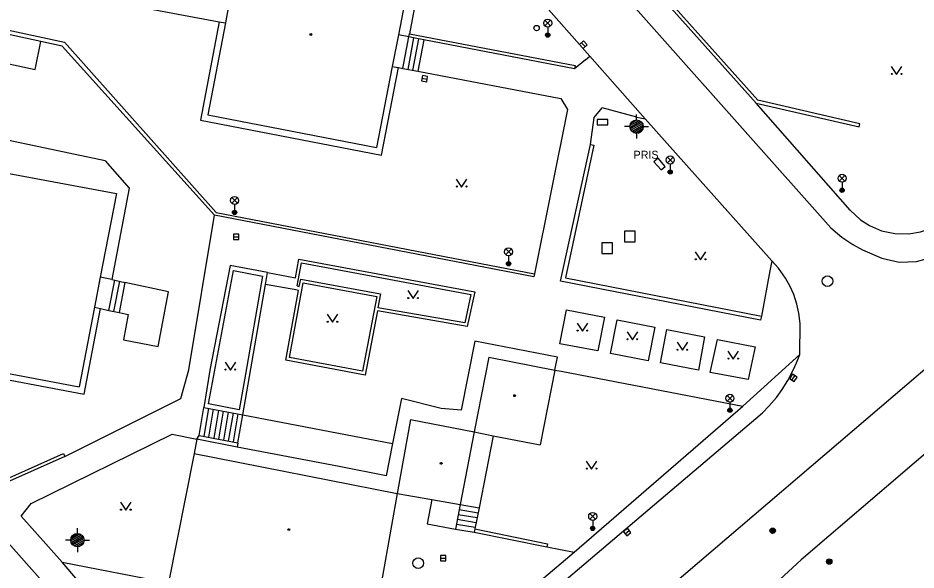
# Model space of a CAD drawing. Extents: x -598233 to -596890, y -1157848 to -1156431.
# Drawn here: x -597067.8 to -596983.7, y -1157635.8 to -1157584.1 of the extents above; entities that cross this region are included whole.
import ezdxf

# ---------------------------------------------------------------- set-up
doc = ezdxf.new("R2010")
doc.units = 0
for name, color, linetype in [('Level 10', 7, 'Continuous'), ('Level 11', 7, 'Continuous'), ('Level 24', 7, 'Continuous'), ('Level 25', 7, 'Continuous'), ('Level 26', 7, 'Continuous'), ('Level 27', 7, 'Continuous'), ('Level 28', 7, 'Continuous'), ('Level 33', 7, 'Continuous'), ('Level 35', 7, 'Continuous'), ('Level 36', 7, 'Continuous'), ('Level 39', 7, 'Continuous'), ('Level 41', 7, 'Continuous'), ('Level 5', 7, 'Continuous'), ('Level 7', 7, 'Continuous')]:
    doc.layers.add(name, color=color, linetype=linetype)

msp = doc.modelspace()

# ---------------------------------------------------------------- linework, layer by layer
at = {"layer": 'Level 10'}
for points in [[(-597149.32, -1157542.42), (-597114.43, -1157581.74), (-597058.19, -1157645.1599), (-597053.96, -1157649.83)], [(-597014.2199, -1157587.71), (-597032.59, -1157566.96)], [(-597015.95, -1157576.4), (-596991.63, -1157603.78)], [(-597014.2199, -1157587.71), (-597009.04, -1157593.58)], [(-597009.04, -1157593.58), (-596997.1599, -1157606.88)], [(-596966.61, -1157603.2), (-596962.68, -1157607.7199), (-596994.43, -1157634.9), (-597004.28, -1157643.98)], [(-596991.63, -1157603.78), (-596990.6, -1157604.6599), (-596989.57, -1157605.36), (-596988.68, -1157605.86), (-596986.87, -1157606.62), (-596985.25, -1157607), (-596983.61, -1157606.94), (-596982.13, -1157606.55), (-596980.71, -1157605.94), (-596979.4099, -1157604.9699)], [(-596994.54, -1157615.64), (-596994.51, -1157612.75), (-596994.63, -1157611.78), (-596994.82, -1157610.93), (-596995.12, -1157610.03), (-596995.44, -1157609.3), (-596995.88, -1157608.5), (-596996.54, -1157607.57), (-596997.1599, -1157606.88)], [(-596998.03, -1157621.12), (-596997.44, -1157620.5), (-596996.74, -1157619.68), (-596996.2, -1157618.94), (-596995.67, -1157618.09), (-596995.1599, -1157617.13), (-596994.85, -1157616.44), (-596994.54, -1157615.64)], [(-597044.81, -1157654.08), (-597042.24, -1157654.04), (-597039.73, -1157653.71), (-597036.2, -1157652.12), (-597032.81, -1157650.25), (-597030.26, -1157648.4699), (-596998.03, -1157621.12)]]:
    msp.add_lwpolyline(points, dxfattribs=at)
at = {"layer": 'Level 11'}
for points in [[(-597029.6, -1157577.55), (-597031.12, -1157585.61)], [(-597066.37, -1157579.75), (-597066.64, -1157581.1599), (-597048.94, -1157584.48)], [(-597048.94, -1157584.48), (-597050.7, -1157593.69), (-597033.7199, -1157596.98), (-597032.13, -1157588.78)], [(-597048.94, -1157584.48), (-597048.35, -1157584.59)], [(-597082.4, -1157585.45), (-597066.18, -1157588.9699), (-597065.63, -1157586.34)], [(-597031.18, -1157585.9), (-597032.15, -1157585.7199)], [(-597031.74, -1157588.86), (-597031.18, -1157585.9)], [(-597030.7199, -1157585.99), (-597031.27, -1157588.95)], [(-597030.8, -1157589.04), (-597030.24, -1157586.08)], [(-597029.77, -1157586.17), (-597030.33, -1157589.12)], [(-597014.62, -1157588.06), (-597014.2199, -1157587.71)], [(-597014.62, -1157588.06), (-597015.64, -1157588.89)], [(-597032.7199, -1157588.67), (-597032.13, -1157588.78)], [(-597032.13, -1157588.78), (-597031.74, -1157588.86)], [(-597031.74, -1157588.86), (-597030.33, -1157589.12)], [(-597030.33, -1157589.12), (-597016.94, -1157591.6599)], [(-597016.94, -1157591.6599), (-597016.3, -1157592.69), (-597019.39, -1157608.09)], [(-597014.1599, -1157595.99), (-597013.8, -1157593.44), (-597013.07, -1157592.56)], [(-597009.8, -1157593.42), (-597013.07, -1157592.56)], [(-596989.84, -1157602.14), (-596998.63, -1157592.11)], [(-597059.62, -1157597.51), (-597081.69, -1157592.85), (-597089.11, -1157601.55)], [(-597009.8, -1157593.42), (-597009.04, -1157593.58)], [(-597059.62, -1157597.51), (-597057.36, -1157600.06), (-597059, -1157608.64)], [(-597063.38, -1157625.21), (-597052.54, -1157619.77), (-597051.78, -1157617.1), (-597049.38, -1157602.61)], [(-596989.84, -1157602.14), (-596988.86, -1157603.05), (-596988.02, -1157603.58), (-596986.9, -1157604.08), (-596985.6599, -1157604.33), (-596984.34, -1157604.35), (-596983.23, -1157604.1599), (-596982.11, -1157603.79), (-596981.08, -1157603.1599)], [(-596966.61, -1157603.2), (-597025.7, -1157653.65)], [(-596997.1599, -1157606.88), (-596997.34, -1157607.81)], [(-596997.34, -1157607.81), (-596998.14, -1157612.06)], [(-597076.92, -1157608.07), (-597078.45, -1157616.2), (-597061.57, -1157619.37), (-597060.04, -1157611.36)], [(-597059, -1157608.64), (-597060.08, -1157608.4)], [(-597059.26, -1157611.53), (-597058.7199, -1157608.7)], [(-597059, -1157608.64), (-597058.7199, -1157608.7)], [(-597058.7199, -1157608.7), (-597057.78, -1157608.9)], [(-597058.79, -1157611.63), (-597058.25, -1157608.8)], [(-597058.32, -1157611.73), (-597057.45, -1157611.92), (-597057.9099, -1157614.27), (-597054.6599, -1157614.92), (-597053.68, -1157609.8), (-597057.78, -1157608.9)], [(-597057.78, -1157608.9), (-597058.32, -1157611.73)], [(-597060.62, -1157611.23), (-597060.04, -1157611.36)], [(-597060.04, -1157611.36), (-597059.26, -1157611.53)], [(-597059.26, -1157611.53), (-597058.32, -1157611.73)], [(-597016.4099, -1157611.4699), (-597012.85, -1157612.17), (-597013.48, -1157615.31), (-597017.03, -1157614.64), (-597016.4099, -1157611.4699)], [(-597011.6599, -1157612.4), (-597008.12, -1157613.1), (-597008.75, -1157616.25), (-597012.28, -1157615.55), (-597011.6599, -1157612.4)], [(-597007.01, -1157613.32), (-597003.48, -1157614.01), (-597004.04, -1157617.12), (-597007.6, -1157616.44), (-597007.01, -1157613.32)], [(-597017.49, -1157617.11), (-597017.26, -1157615.92), (-597025, -1157614.4099), (-597026.26, -1157620.86), (-597028.13, -1157620.71)], [(-597002.26, -1157614.25), (-596998.73, -1157614.94), (-596999.4, -1157618), (-597002.93, -1157617.33), (-597002.26, -1157614.25)], [(-596999.88, -1157620.49), (-596994.54, -1157615.64)], [(-597017.49, -1157617.11), (-597016.9, -1157617.23), (-596999.88, -1157620.49)], [(-597028.13, -1157620.71), (-597031.86, -1157619.77), (-597032.69, -1157623.99)], [(-597015.67, -1157634.18), (-596999.88, -1157620.49)], [(-597050.82, -1157623.23), (-597050.38, -1157620.61)], [(-597049.93, -1157620.7), (-597050.36, -1157623.32)], [(-597049.9099, -1157623.4), (-597049.4699, -1157620.78)], [(-597049.01, -1157620.87), (-597049.45, -1157623.49)], [(-597048.55, -1157620.96), (-597049, -1157623.58)], [(-597048.1, -1157621.05), (-597048.54, -1157623.67)], [(-597047.64, -1157621.14), (-597048.09, -1157623.76)], [(-597047.18, -1157621.2199), (-597047.63, -1157623.84)], [(-597047.18, -1157623.93), (-597046.7199, -1157621.31)], [(-597046.7199, -1157621.31), (-597032.69, -1157623.99)], [(-597067.48, -1157630.81), (-597066.55, -1157629.6), (-597053.33, -1157623.11), (-597051.03, -1157623.59)], [(-597051.03, -1157623.59), (-597051.29, -1157624.92)], [(-597023.27, -1157623.26), (-597024.59, -1157630.02)], [(-597037.7, -1157626.15), (-597047.24, -1157624.32)], [(-597032.69, -1157623.99), (-597033.28, -1157627.02), (-597037.7, -1157626.15)], [(-597029.02, -1157629.24), (-597026.37, -1157629.71)], [(-597026.37, -1157629.71), (-597024.59, -1157630.02)], [(-597026.55, -1157630.63), (-597024.78, -1157630.93)], [(-597026.46, -1157630.17), (-597024.69, -1157630.48)], [(-597024.59, -1157630.02), (-597024.98, -1157631.99)], [(-597063.65, -1157635.1), (-597067.48, -1157630.81)], [(-597026.63, -1157631.09), (-597024.86, -1157631.38)], [(-597026.81, -1157632.01), (-597025.04, -1157632.29)], [(-597026.7199, -1157631.55), (-597024.95, -1157631.83)], [(-597018.25, -1157633.68), (-597015.67, -1157634.18)], [(-597021.17, -1157638.83), (-597015.67, -1157634.18)], [(-597063.65, -1157635.1), (-597053.68, -1157637.04)], [(-597056.3, -1157643.68), (-597063.65, -1157635.1)]]:
    msp.add_lwpolyline(points, dxfattribs=at)
at = {"layer": 'Level 24'}
for points in [[(-597013.52, -1157594.13), (-597012.52, -1157594.13), (-597012.52, -1157593.63), (-597013.52, -1157593.63)], [(-597008.207, -1157597.6073), (-597007.55, -1157598.3612), (-597007.173, -1157598.0327), (-597007.83, -1157597.2788)]]:
    msp.add_lwpolyline(points, close=True, dxfattribs=at)
at = {"layer": 'Level 25'}
for centre, radius in [((-596997.09, -1157632.1599), 0.25), ((-596997.09, -1157632.1599), 0.2), ((-596997.09, -1157632.1599), 0.15), ((-596997.09, -1157632.1599), 0.1), ((-596997.09, -1157632.1599), 0.05), ((-596991.79, -1157635.05), 0.25), ((-596991.79, -1157635.05), 0.2), ((-596991.79, -1157635.05), 0.15), ((-596991.79, -1157635.05), 0.1), ((-596991.79, -1157635.05), 0.05)]:
    msp.add_circle(centre, radius, dxfattribs=at)
at = {"layer": 'Level 26'}
for points in [[(-597010.9699, -1157605.09), (-597009.9699, -1157605.09), (-597009.9699, -1157604.09), (-597010.9699, -1157604.09)], [(-597013.08, -1157606.19), (-597012.08, -1157606.19), (-597012.08, -1157605.19), (-597013.08, -1157605.19)]]:
    msp.add_lwpolyline(points, close=True, dxfattribs=at)
at = {"layer": 'Level 27'}
for p, q in [((-597014.9904, -1157586.4471), (-597014.6496, -1157586.8129)), ((-597029.9462, -1157589.7765), (-597029.4538, -1157589.8635)), ((-597047.6, -1157604.63), (-597047.1, -1157604.63)), ((-596995.2883, -1157618.0582), (-596995.0117, -1157617.6418)), ((-597010.9115, -1157632.4506), (-597010.5283, -1157632.1294)), ((-597028.21, -1157634.73), (-597027.71, -1157634.73))]:
    msp.add_line(p, q, dxfattribs=at)
for points in [[(-597015.1733, -1157586.6175), (-597014.8325, -1157586.9833), (-597014.4667, -1157586.6425), (-597014.8075, -1157586.2767)], [(-597029.9896, -1157590.0227), (-597029.4973, -1157590.1096), (-597029.4104, -1157589.6173), (-597029.9027, -1157589.5304)], [(-597047.6, -1157604.88), (-597047.1, -1157604.88), (-597047.1, -1157604.38), (-597047.6, -1157604.38)], [(-596995.0801, -1157618.1966), (-596994.8034, -1157617.7801), (-596995.2199, -1157617.5034), (-596995.4966, -1157617.9199)], [(-597010.7508, -1157632.6422), (-597010.3677, -1157632.3209), (-597010.689, -1157631.9378), (-597011.0721, -1157632.2591)], [(-597028.21, -1157634.98), (-597027.71, -1157634.98), (-597027.71, -1157634.48), (-597028.21, -1157634.48)]]:
    msp.add_lwpolyline(points, close=True, dxfattribs=at)
for centre in [(-596991.95, -1157608.79), (-597030.29, -1157635.2)]:
    msp.add_circle(centre, 0.5, dxfattribs=at)
at = {"layer": 'Level 28'}
msp.add_circle((-597019.2, -1157585.08), 0.25, dxfattribs=at)
at = {"layer": 'Level 33'}
for p, q in [((-597018.4249, -1157584.88), (-597017.8949, -1157584.35)), ((-597018.4249, -1157584.35), (-597017.8949, -1157584.88)), ((-597018.1599, -1157584.99), (-597018.1599, -1157585.74)), ((-597006.955, -1157597.7), (-597006.425, -1157597.17)), ((-597006.955, -1157597.17), (-597006.425, -1157597.7)), ((-597006.69, -1157597.81), (-597006.69, -1157598.56)), ((-596990.855, -1157599.41), (-596990.325, -1157598.88)), ((-596990.855, -1157598.88), (-596990.325, -1157599.41)), ((-596990.59, -1157599.52), (-596990.59, -1157600.27)), ((-597047.755, -1157601.49), (-597047.225, -1157600.96)), ((-597047.755, -1157600.96), (-597047.225, -1157601.49)), ((-597047.49, -1157601.6), (-597047.49, -1157602.35)), ((-597022.095, -1157606.2999), (-597021.565, -1157605.7699)), ((-597022.095, -1157605.7699), (-597021.565, -1157606.2999)), ((-597021.83, -1157606.4099), (-597021.83, -1157607.1599)), ((-597001.355, -1157620.02), (-597000.825, -1157619.49)), ((-597001.355, -1157619.49), (-597000.825, -1157620.02)), ((-597001.09, -1157620.13), (-597001.09, -1157620.88)), ((-597014.215, -1157631.09), (-597013.685, -1157630.56)), ((-597014.215, -1157630.56), (-597013.685, -1157631.09)), ((-597013.95, -1157631.2), (-597013.95, -1157631.95))]:
    msp.add_line(p, q, dxfattribs=at)
for centre, radius in [((-597018.1599, -1157584.615), 0.375), ((-597018.1599, -1157585.74), 0.2), ((-597018.1599, -1157585.74), 0.1445), ((-597018.1599, -1157585.74), 0.0876), ((-597006.69, -1157597.435), 0.375), ((-597006.69, -1157598.56), 0.2), ((-597006.69, -1157598.56), 0.1445), ((-597006.69, -1157598.56), 0.0876), ((-596990.59, -1157599.145), 0.375), ((-596990.59, -1157600.27), 0.2), ((-596990.59, -1157600.27), 0.1445), ((-596990.59, -1157600.27), 0.0876), ((-597047.49, -1157601.225), 0.375), ((-597047.49, -1157602.35), 0.2), ((-597047.49, -1157602.35), 0.1445), ((-597047.49, -1157602.35), 0.0876), ((-597021.83, -1157606.0349), 0.375), ((-597021.83, -1157607.1599), 0.2), ((-597021.83, -1157607.1599), 0.1445), ((-597021.83, -1157607.1599), 0.0876), ((-597001.09, -1157619.755), 0.375), ((-597001.09, -1157620.88), 0.2), ((-597001.09, -1157620.88), 0.1445), ((-597001.09, -1157620.88), 0.0876), ((-597013.95, -1157630.825), 0.375), ((-597013.95, -1157631.95), 0.2), ((-597013.95, -1157631.95), 0.1445), ((-597013.95, -1157631.95), 0.0876)]:
    msp.add_circle(centre, radius, dxfattribs=at)
at = {"layer": 'Level 35'}
for p, q in [((-597009.84, -1157593.675), (-597009.84, -1157593.175)), ((-597010.465, -1157594.3), (-597010.965, -1157594.3)), ((-597010.46, -1157594.377), (-597009.463, -1157593.802)), ((-597010.459, -1157594.215), (-597009.604, -1157593.722)), ((-597010.425, -1157594.519), (-597009.358, -1157593.903)), ((-597010.397, -1157594.018), (-597009.806, -1157593.677)), ((-597010.361, -1157594.644), (-597009.282, -1157594.021)), ((-597010.27, -1157594.753), (-597009.233, -1157594.154)), ((-597010.148, -1157594.844), (-597009.215, -1157594.306)), ((-597009.98, -1157594.909), (-597009.243, -1157594.483)), ((-597009.215, -1157594.3), (-597008.715, -1157594.3)), ((-597009.84, -1157594.925), (-597009.84, -1157595.425)), ((-597009.7, -1157594.909), (-597009.383, -1157594.726)), ((-597062.2199, -1157632.415), (-597062.2199, -1157631.915)), ((-597062.8449, -1157633.04), (-597063.3449, -1157633.04)), ((-597062.8399, -1157633.117), (-597061.8429, -1157632.542)), ((-597062.8389, -1157632.955), (-597061.9839, -1157632.462)), ((-597062.8049, -1157633.259), (-597061.7379, -1157632.643)), ((-597062.7769, -1157632.758), (-597062.1859, -1157632.417)), ((-597062.7409, -1157633.384), (-597061.6619, -1157632.761)), ((-597062.6499, -1157633.493), (-597061.6129, -1157632.894)), ((-597062.5279, -1157633.584), (-597061.5949, -1157633.046)), ((-597061.5949, -1157633.04), (-597061.0949, -1157633.04)), ((-597062.3599, -1157633.649), (-597061.6229, -1157633.223)), ((-597062.2199, -1157633.665), (-597062.2199, -1157634.165)), ((-597062.0799, -1157633.649), (-597061.7629, -1157633.466))]:
    msp.add_line(p, q, dxfattribs=at)
for centre in [(-597009.84, -1157594.3), (-597062.2199, -1157633.04)]:
    msp.add_circle(centre, 0.625, dxfattribs=at)
at = {"layer": 'Level 36'}
for points in [[(-596985.98, -1157588.67), (-596985.48, -1157589.42), (-596984.98, -1157588.67)], [(-597026.73, -1157599.2199), (-597026.23, -1157599.9699), (-597025.73, -1157599.2199)], [(-597004.34, -1157606.04), (-597003.84, -1157606.79), (-597003.34, -1157606.04)], [(-597031.27, -1157609.67), (-597030.77, -1157610.42), (-597030.27, -1157609.67)], [(-597038.82, -1157611.89), (-597038.32, -1157612.64), (-597037.82, -1157611.89)], [(-597015.4099, -1157612.71), (-597014.9099, -1157613.46), (-597014.4099, -1157612.71)], [(-597010.73, -1157613.53), (-597010.23, -1157614.28), (-597009.73, -1157613.53)], [(-597006.05, -1157614.51), (-597005.55, -1157615.26), (-597005.05, -1157614.51)], [(-597001.28, -1157615.34), (-597000.78, -1157616.09), (-597000.28, -1157615.34)], [(-597048.39, -1157616.37), (-597047.89, -1157617.12), (-597047.39, -1157616.37)], [(-597014.55, -1157625.64), (-597014.05, -1157626.39), (-597013.55, -1157625.64)], [(-597058.18, -1157629.49), (-597057.68, -1157630.24), (-597057.18, -1157629.49)]]:
    msp.add_lwpolyline(points, dxfattribs=at)
for centre in [(-596985.9302, -1157589.3698), (-596985.0308, -1157589.3698), (-597026.6802, -1157599.9197), (-597025.7808, -1157599.9197), (-597004.2902, -1157606.7398), (-597003.3908, -1157606.7398), (-597031.2202, -1157610.3698), (-597030.3208, -1157610.3698), (-597038.7702, -1157612.5898), (-597037.8708, -1157612.5898), (-597015.3601, -1157613.4098), (-597014.4607, -1157613.4098), (-597010.6802, -1157614.2298), (-597009.7808, -1157614.2298), (-597006.0002, -1157615.2098), (-597005.1008, -1157615.2098), (-597001.2302, -1157616.0398), (-597000.3308, -1157616.0398), (-597048.3402, -1157617.0698), (-597047.4408, -1157617.0698), (-597014.5002, -1157626.3398), (-597013.6008, -1157626.3398), (-597058.1302, -1157630.1898), (-597057.2308, -1157630.1898)]:
    msp.add_circle(centre, 0.05, dxfattribs=at)
at = {"layer": 'Level 39'}
for centre, radius in [((-597040.35, -1157585.67), 0.09), ((-597040.35, -1157585.67), 0.0398), ((-597021.26, -1157619.51), 0.09), ((-597021.26, -1157619.51), 0.0398), ((-597028.14, -1157625.85), 0.09), ((-597028.14, -1157625.85), 0.0398), ((-597042.4099, -1157632.06), 0.09), ((-597042.4099, -1157632.06), 0.0398)]:
    msp.add_circle(centre, radius, dxfattribs=at)
at = {"layer": 'Level 5'}
for points in [[(-597030.69, -1157578.18), (-597032.15, -1157585.7199)], [(-597048.08, -1157583.18), (-597048.35, -1157584.59)], [(-597048.35, -1157584.59), (-597050, -1157593.2199)], [(-597032.15, -1157585.7199), (-597032.7199, -1157588.67)], [(-597032.7199, -1157588.67), (-597034.19, -1157596.27)], [(-597050, -1157593.2199), (-597034.19, -1157596.27)], [(-597074.35, -1157597.64), (-597058.57, -1157600.56)], [(-597058.57, -1157600.56), (-597060.08, -1157608.4)], [(-597060.08, -1157608.4), (-597060.62, -1157611.23)], [(-597060.62, -1157611.23), (-597062.05, -1157618.67)], [(-597077.75, -1157615.7199), (-597062.05, -1157618.67)], [(-597023.67, -1157615.9), (-597025.04, -1157622.9099)], [(-597023.67, -1157615.9), (-597017.49, -1157617.11)], [(-597017.49, -1157617.11), (-597018.86, -1157624.12)], [(-597031.02, -1157621.75), (-597032.25, -1157628.67)], [(-597031.02, -1157621.75), (-597025.04, -1157622.9099)], [(-597025.04, -1157622.9099), (-597026.37, -1157629.71)], [(-597025.04, -1157622.9099), (-597023.27, -1157623.26)], [(-597023.27, -1157623.26), (-597018.86, -1157624.12)], [(-597051.29, -1157624.92), (-597053.68, -1157637.04)], [(-597051.29, -1157624.92), (-597032.25, -1157628.67)], [(-597032.25, -1157628.67), (-597034.4099, -1157640.83)], [(-597032.25, -1157628.67), (-597029.02, -1157629.24)], [(-597029.02, -1157629.24), (-597029.44, -1157631.53)], [(-597026.37, -1157629.71), (-597026.81, -1157632.01)], [(-597029.44, -1157631.53), (-597026.81, -1157632.01)]]:
    msp.add_lwpolyline(points, dxfattribs=at)
at = {"layer": 'Level 7'}
for points in [[(-596998.63, -1157592.11), (-596988.98, -1157594.33), (-596988.9099, -1157594.04), (-596998.4699, -1157591.84), (-597016.89, -1157571.2199), (-597016.67, -1157570.26)], [(-597017.21, -1157571.31), (-596998.63, -1157592.11)], [(-597082.74, -1157582.2199), (-597063.42, -1157586.4099), (-597049.2199, -1157602.34), (-597019.39, -1157608.09)], [(-597065.63, -1157586.34), (-597081.89, -1157582.82)], [(-597031.18, -1157585.9), (-597031.12, -1157585.61)], [(-597029.77, -1157586.17), (-597030.7199, -1157585.99), (-597031.18, -1157585.9)], [(-597031.12, -1157585.61), (-597015.59, -1157588.59), (-597015.64, -1157588.89)], [(-597049.38, -1157602.61), (-597063.63, -1157586.78), (-597065.63, -1157586.34)], [(-597015.64, -1157588.89), (-597029.77, -1157586.17)], [(-596998.14, -1157612.06), (-596998.24, -1157612.45), (-597016.9699, -1157608.77), (-597014.1599, -1157595.99)], [(-597014.1599, -1157595.99), (-597013.84, -1157596.06), (-597016.5, -1157608.46), (-596998.14, -1157612.06)], [(-597019.39, -1157608.09), (-597019.45, -1157608.39), (-597049.38, -1157602.61)], [(-597088.08, -1157605.81), (-597088.21, -1157607.06), (-597070.65, -1157627.11), (-597069.17, -1157627.4699), (-597063.51, -1157624.93), (-597063.38, -1157625.21)], [(-597044.42, -1157607.98), (-597041.79, -1157608.4699), (-597041.4699, -1157606.71), (-597025, -1157609.8), (-597025.7, -1157613.04), (-597034.12, -1157611.56), (-597035.26, -1157617.58), (-597042.68, -1157616.19), (-597041.5, -1157609.6599), (-597041.9, -1157609.58), (-597042.29, -1157609.51), (-597044.61, -1157609.09)], [(-597041.63, -1157609.23), (-597041.23, -1157607.06), (-597025.35, -1157610.04), (-597025.94, -1157612.7), (-597034.07, -1157611.27)], [(-597044.42, -1157607.98), (-597047.9099, -1157607.33), (-597049.8, -1157617.12), (-597050.38, -1157620.61)], [(-597049.93, -1157620.28), (-597047.58, -1157607.8), (-597044.88, -1157608.31), (-597046.4699, -1157617.5), (-597047.05, -1157620.85), (-597049.93, -1157620.28)], [(-597044.61, -1157609.09), (-597044.42, -1157607.98)], [(-597041.63, -1157609.23), (-597041.43, -1157609.27), (-597041.3, -1157608.59), (-597033.82, -1157609.9699), (-597034.07, -1157611.27)], [(-597046.7199, -1157621.31), (-597044.61, -1157609.09)], [(-597041.07, -1157608.94), (-597034.18, -1157610.21), (-597035.5, -1157617.2199), (-597042.34, -1157615.95), (-597041.07, -1157608.94)], [(-597050.38, -1157620.61), (-597046.7199, -1157621.31)], [(-597051.03, -1157623.59), (-597050.82, -1157623.23)], [(-597047.24, -1157624.32), (-597051.03, -1157623.59)], [(-597050.82, -1157623.23), (-597047.18, -1157623.93)], [(-597047.18, -1157623.93), (-597047.24, -1157624.32)], [(-597063.38, -1157625.21), (-597069.13, -1157627.78), (-597070.6, -1157627.51)], [(-597024.98, -1157631.99), (-597025.04, -1157632.29)], [(-597025.04, -1157632.29), (-597018.25, -1157633.68)], [(-597024.98, -1157631.99), (-597018.19, -1157633.38), (-597018.25, -1157633.68)]]:
    msp.add_lwpolyline(points, dxfattribs=at)

# ---------------------------------------------------------------- texts
at = {"layer": 'Level 41'}
msp.add_text('PRIS', height=0.75, dxfattribs=at).set_placement((-597010.12, -1157597.32))

doc.saveas('drawing.dxf')
